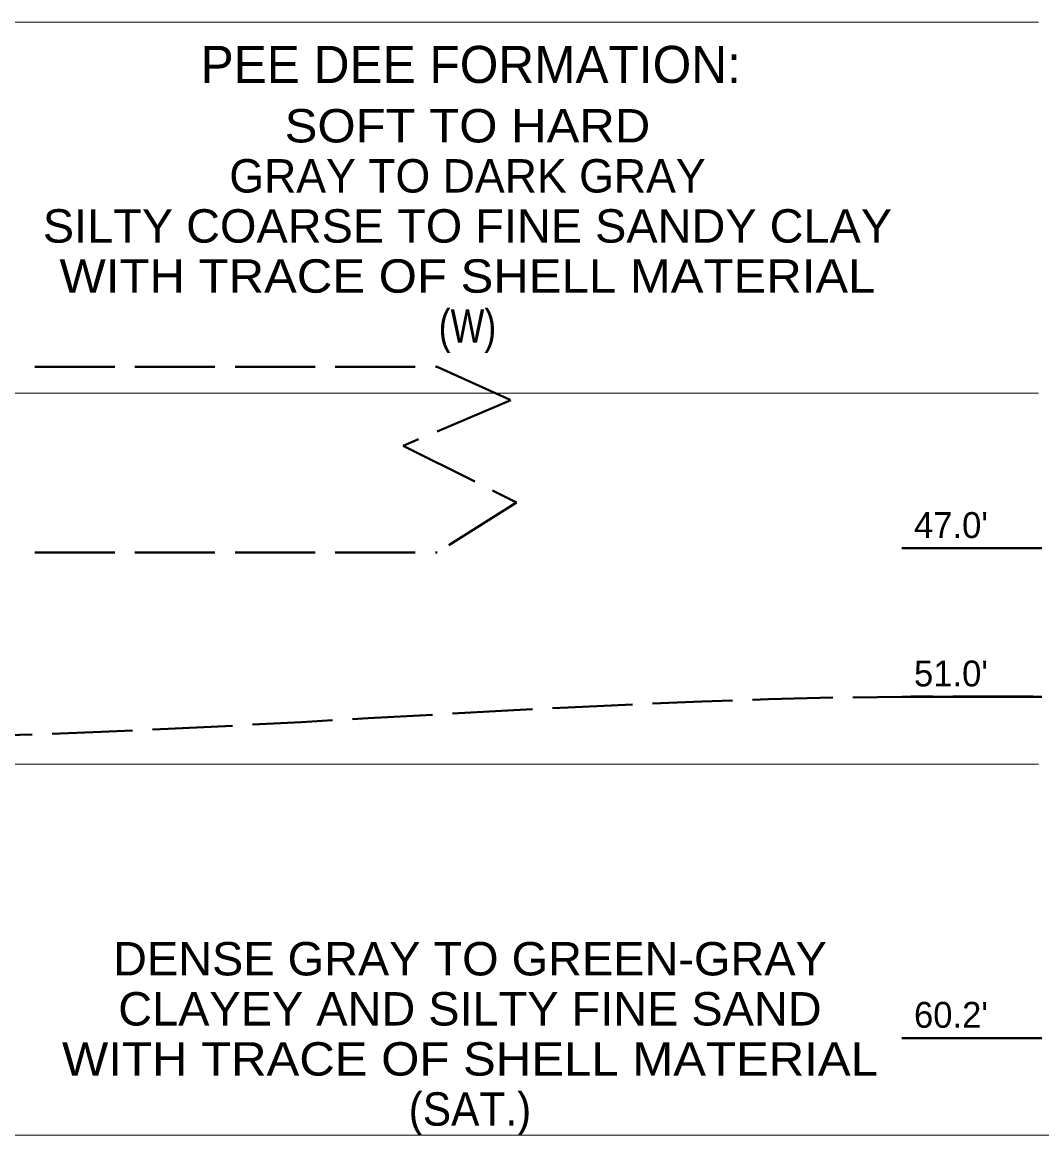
# Model space of a CAD drawing. Extents: x -76 to 974, y -1080 to -735.
# Drawn here: x 765.06 to 792.54, y -992.1 to -962.09 of the extents above; entities that cross this region are included whole.
import ezdxf
from ezdxf.enums import TextEntityAlignment as Align

# ---------------------------------------------------------------- set-up
doc = ezdxf.new("R2010")
doc.units = 0
doc.header["$LTSCALE"] = 0.36
doc.linetypes.add('LONG_DASHED', pattern=[7.5, 6, -1.5])
for name, color, linetype, lineweight in [('27', 7, 'Continuous', 40), ('28', 7, 'LONG_DASHED', 60), ('7', 7, 'Continuous', 13)]:
    doc.layers.add(name, color=color, linetype=linetype, lineweight=lineweight)
doc.layers.add('29', color=7, linetype='Continuous')

msp = doc.modelspace()

# ---------------------------------------------------------------- linework, layer by layer
at = {"layer": '27'}
for p, q in [((788.7727, -976.2678), (792.5401, -976.2678)), ((788.7727, -980.2678), (792.5401, -980.2678)), ((788.7727, -989.4678), (792.5401, -989.4678))]:
    msp.add_line(p, q, dxfattribs=at)
at = {"layer": '28', "lineweight": 40}
for points in [[(743.6643, -971.4117), (753.6395, -971.3789), (757.4069, -971.3789), (759.9958, -971.3789), (776.2431, -971.3789)], [(776.2431, -971.3789), (778.2314, -972.2793), (775.3253, -973.5038), (778.3844, -975.0345), (776.2431, -976.3789)], [(743.6643, -976.4117), (753.6395, -976.3789), (757.4069, -976.3789), (759.9958, -976.3789), (776.2431, -976.3789)]]:
    msp.add_lwpolyline(points, dxfattribs=at)
msp.add_spline([(744.2761, -981.3101), (753.5378, -981.4713), (757.4958, -981.3789), (759.9958, -981.3789), (788.7727, -980.2678), (792.5401, -980.2678), (795.0402, -980.2678), (808.5159, -980.2678)], degree=3, dxfattribs=at)
at = {"layer": '7'}
for p, q in [((759.9958, -962.09), (792.4513, -962.09)), ((759.9958, -972.09), (792.4513, -972.09)), ((759.9958, -982.09), (792.4513, -982.09)), ((759.9958, -992.09), (818.1909, -992.09))]:
    msp.add_line(p, q, dxfattribs=at)

# ---------------------------------------------------------------- texts
at = {"layer": '27'}
for s, p in [("47.0'", (789.0968, -975.9914)), ("51.0'", (789.0968, -979.9914)), ("60.2'", (789.0968, -989.1914))]:
    msp.add_text(s, height=0.6976, dxfattribs=at).set_placement(p)
at = {"layer": '29'}
for s, height, p in [('PEE DEE FORMATION:', 1, (777.1496, -963.7262)), ('GRAY TO DARK GRAY', 0.9, (777.0614, -966.6794))]:
    msp.add_text(s, height=height, dxfattribs=at).set_placement(p, align=Align.CENTER)
for s, width, p in [('SOFT TO HARD', 1.1, (777.0614, -965.3294)), ('SILTY COARSE TO FINE SANDY CLAY', 1.05, (777.0614, -968.0294)), ('WITH TRACE OF SHELL MATERIAL', 1.1, (777.0614, -969.3794)), ('(W)', 0.8, (777.0614, -970.7294)), ('DENSE GRAY TO GREEN-GRAY', 1.05, (777.1281, -987.781)), ('CLAYEY AND SILTY FINE SAND', 1.05, (777.1281, -989.131)), ('WITH TRACE OF SHELL MATERIAL', 1.1, (777.1281, -990.481)), ('(SAT.)', 0.95, (777.1282, -991.831))]:
    msp.add_text(s, height=0.9, dxfattribs=dict(at, width=width)).set_placement(p, align=Align.CENTER)

doc.saveas('drawing.dxf')
